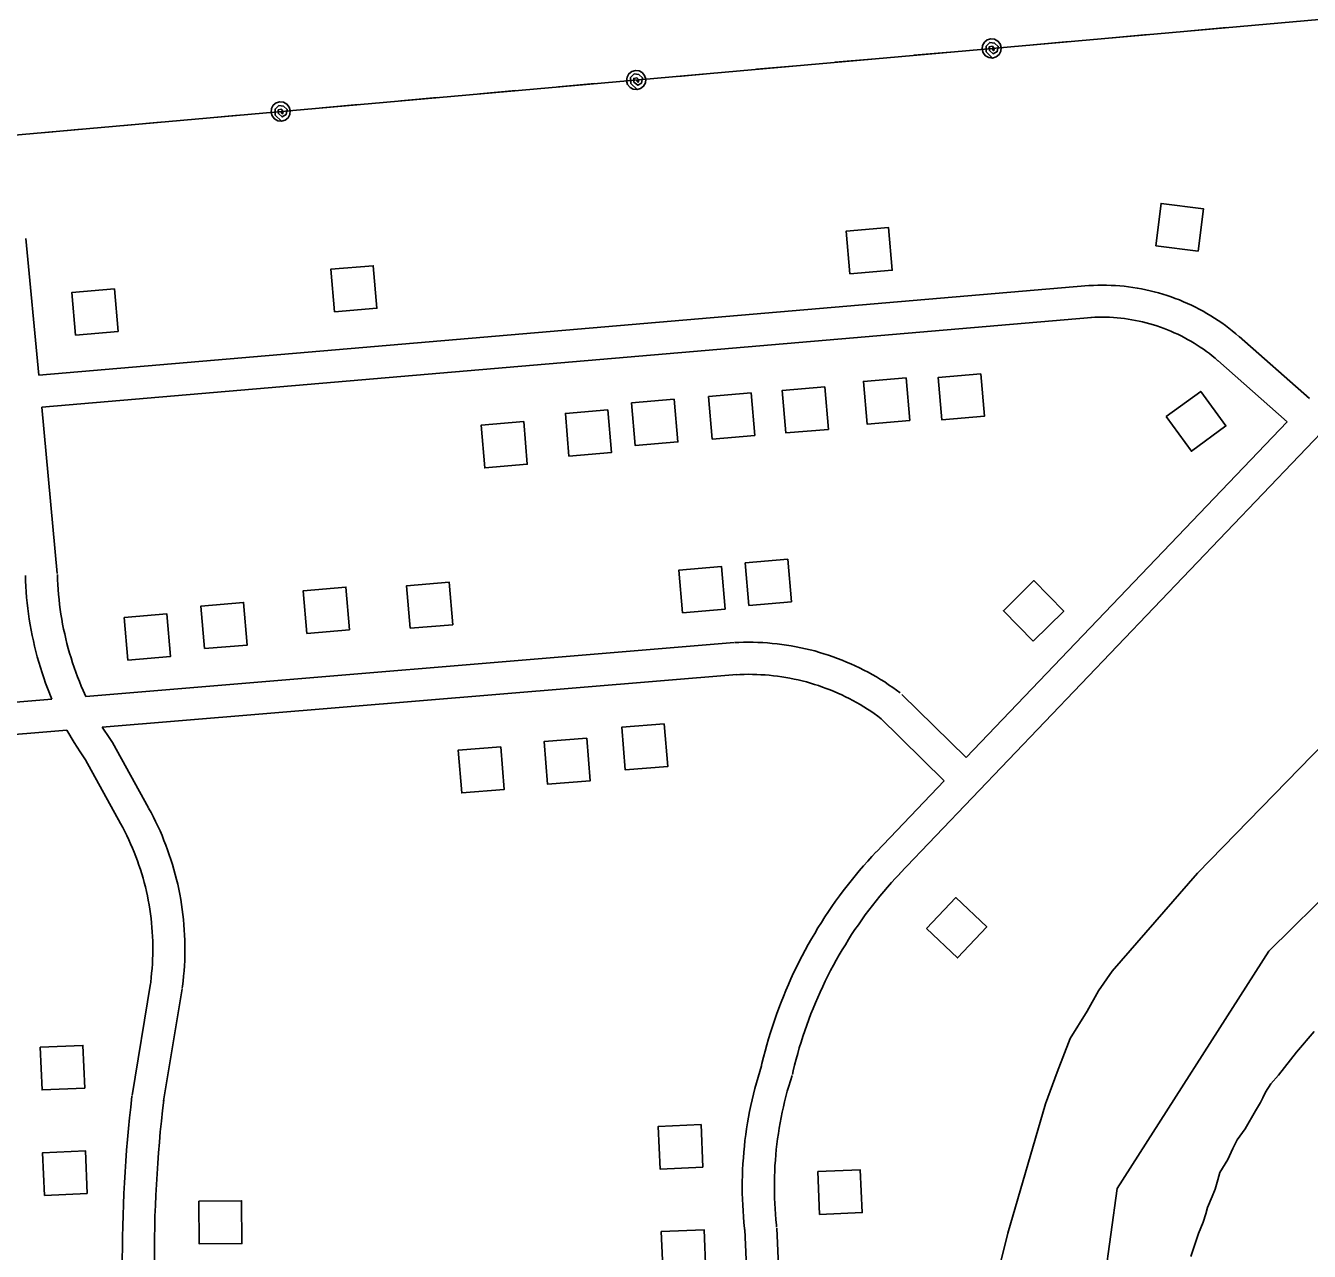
# Model space of a CAD drawing. Extents: x 3683402 to 3721514, y 487807 to 513565.
# Drawn here: x 3694329 to 3695530, y 496621 to 497767 of the extents above; entities that cross this region are included whole.
import ezdxf

# ---------------------------------------------------------------- set-up
doc = ezdxf.new("R2010")
doc.units = 0
for name, color, linetype in [('V-BLDG-OTLN', 7, 'Continuous'), ('V-ROAD-CNTR', 7, 'Continuous'), ('V-TOPO-BNDY', 7, 'Continuous'), ('V-TOPO-SHOR', 7, 'Continuous'), ('V-UTIL-LINE', 7, 'Continuous')]:
    doc.layers.add(name, color=color, linetype=linetype)

msp = doc.modelspace()

# ---------------------------------------------------------------- linework, layer by layer
at = {"layer": 'V-BLDG-OTLN'}
for points in [[(3695386.8, 497561.6), (3695426.4, 497556.6), (3695431.4, 497596.3), (3695391.7, 497601.3)], [(3695100.4, 497535.4), (3695140.2, 497538.8), (3695136.8, 497578.6), (3695097, 497575.2)], [(3694618.2, 497499.8), (3694658, 497503.2), (3694654.6, 497543), (3694614.8, 497539.6)], [(3694375.8, 497478.1), (3694415.7, 497481.5), (3694412.3, 497521.3), (3694372.4, 497517.9)], [(3695153.1, 497438.2), (3695113.2, 497434.8), (3695116.6, 497394.9), (3695156.5, 497398.3)], [(3695223.1, 497441.9), (3695183.2, 497438.5), (3695186.6, 497398.7), (3695226.5, 497402.1)], [(3695008.2, 497424), (3694968.4, 497420.6), (3694971.8, 497380.8), (3695011.6, 497384.2)], [(3695077.1, 497429.7), (3695037.3, 497426.3), (3695040.7, 497386.5), (3695080.5, 497389.9)], [(3695396.5, 497401.8), (3695420.1, 497369.5), (3695452.4, 497393.1), (3695428.9, 497425.4)], [(3694936.2, 497418), (3694896.3, 497414.6), (3694899.7, 497374.8), (3694939.6, 497378.2)], [(3694874.2, 497408.2), (3694834.3, 497404.8), (3694837.7, 497364.9), (3694877.6, 497368.3)], [(3694795.3, 497397.1), (3694755.4, 497393.7), (3694758.8, 497353.8), (3694798.7, 497357.2)], [(3695006, 497225.2), (3695045.8, 497228.6), (3695042.4, 497268.4), (3695002.6, 497265)], [(3694943.9, 497218.4), (3694983.8, 497221.8), (3694980.4, 497261.7), (3694940.5, 497258.3)], [(3694689.1, 497203.8), (3694728.9, 497207.2), (3694725.5, 497247.1), (3694685.7, 497243.7)], [(3695272.2, 497191.8), (3695300.7, 497219.8), (3695272.7, 497248.4), (3695244.2, 497220.3)], [(3694592.4, 497199.1), (3694632.3, 497202.5), (3694628.9, 497242.3), (3694589, 497238.9)], [(3694496.7, 497184.8), (3694536.6, 497188.2), (3694533.2, 497228), (3694493.3, 497224.6)], [(3694424.9, 497174), (3694464.8, 497177.4), (3694461.4, 497217.3), (3694421.5, 497213.9)], [(3694926.9, 497114.5), (3694887.1, 497111.2), (3694890.4, 497071.4), (3694930.2, 497074.7)], [(3694854.3, 497101.2), (3694814.4, 497097.9), (3694817.7, 497058), (3694857.6, 497061.3)], [(3694773.9, 497093), (3694734, 497089.7), (3694737.3, 497049.8), (3694777.2, 497053.1)], [(3695172.1, 496922.9), (3695201.2, 496895.5), (3695228.6, 496924.5), (3695199.6, 496952)], [(3694384.7, 496773.7), (3694382.9, 496813.7), (3694343, 496812), (3694344.7, 496772)], [(3694963.1, 496699.7), (3694961.3, 496739.7), (3694921.3, 496737.9), (3694923.1, 496697.9)], [(3694386.9, 496675.1), (3694385.2, 496715.1), (3694345.2, 496713.3), (3694347, 496673.4)], [(3695070.4, 496695.6), (3695072.2, 496655.6), (3695112.1, 496657.4), (3695110.3, 496697.3)], [(3694491.3, 496668.1), (3694491.6, 496628.1), (3694531.6, 496628.4), (3694531.3, 496668.4)], [(3694965.8, 496601.3), (3694964.1, 496641.2), (3694924.1, 496639.5), (3694925.9, 496599.5)]]:
    msp.add_lwpolyline(points, close=True, dxfattribs=at)
at = {"layer": 'V-ROAD-CNTR'}
for points in [[(3694329.5, 497568.3), (3694341.5, 497440.7)], [(3694341.5, 497440.7), (3695324, 497524.4)], [(3695324.5, 497524.4), (3695328.4, 497524.6), (3695332.5, 497524.8), (3695336.6, 497524.8), (3695340.8, 497524.8), (3695344.9, 497524.6), (3695349, 497524.4), (3695353.1, 497524.1), (3695357.2, 497523.7), (3695361.2, 497523.2), (3695365.3, 497522.7), (3695369.4, 497522), (3695373.4, 497521.3), (3695377.4, 497520.5), (3695381.4, 497519.6), (3695385.4, 497518.6), (3695389.4, 497517.5), (3695393.4, 497516.3), (3695397.3, 497515.1), (3695401.2, 497513.8), (3695405, 497512.4), (3695408.9, 497510.9), (3695412.7, 497509.3), (3695416.4, 497507.7), (3695420.2, 497506), (3695423.8, 497504.2), (3695427.5, 497502.3), (3695431.1, 497500.3), (3695434.7, 497498.3), (3695438.2, 497496.2), (3695441.7, 497494), (3695445.1, 497491.7), (3695448.5, 497489.4), (3695451.9, 497487), (3695455.1, 497484.6), (3695458.4, 497482), (3695461.6, 497479.4), (3695464.5, 497476.9)], [(3695656.8, 497507.4), (3695147.1, 496974.1)], [(3694344.3, 497410.8), (3695326.5, 497494.5)], [(3695326.1, 497494.5), (3695329.7, 497494.7), (3695333.2, 497494.8), (3695336.6, 497494.8), (3695340.1, 497494.8), (3695343.6, 497494.7), (3695347.1, 497494.5), (3695350.5, 497494.2), (3695354, 497493.9), (3695357.4, 497493.5), (3695360.9, 497493), (3695364.3, 497492.5), (3695367.7, 497491.8), (3695371.1, 497491.1), (3695374.5, 497490.4), (3695377.9, 497489.5), (3695381.3, 497488.6), (3695384.6, 497487.6), (3695387.9, 497486.6), (3695391.2, 497485.5), (3695394.5, 497484.3), (3695397.7, 497483), (3695400.9, 497481.7), (3695404.1, 497480.3), (3695407.3, 497478.9), (3695410.4, 497477.3), (3695413.5, 497475.7), (3695416.6, 497474.1), (3695419.6, 497472.4), (3695422.6, 497470.6), (3695425.5, 497468.7), (3695428.4, 497466.8), (3695431.3, 497464.9), (3695434.1, 497462.8), (3695436.9, 497460.8), (3695439.6, 497458.6), (3695442.3, 497456.4), (3695445, 497454.1)], [(3695464.7, 497476.7), (3695530.5, 497418.7)], [(3695444.8, 497454.2), (3695509.7, 497396.9)], [(3694344.3, 497410.8), (3694358.9, 497255)], [(3695509.7, 497396.9), (3695209.5, 497082.9)], [(3694329, 497253.2), (3694329.2, 497248.1), (3694329.4, 497243), (3694329.8, 497237.8), (3694330.2, 497232.7), (3694330.7, 497227.6), (3694331.2, 497222.5), (3694331.9, 497217.4), (3694332.7, 497212.3), (3694333.5, 497207.2), (3694334.4, 497202.1), (3694335.4, 497197.1), (3694336.5, 497192.1), (3694337.6, 497187), (3694338.9, 497182), (3694340.2, 497177.1), (3694341.6, 497172.1), (3694343.1, 497167.2), (3694344.7, 497162.3), (3694346.3, 497157.4), (3694348, 497152.6), (3694349.8, 497147.7), (3694353.9, 497137.4)], [(3694359, 497254.1), (3694359.1, 497249.3), (3694359.4, 497244.7), (3694359.7, 497240), (3694360, 497235.4), (3694360.5, 497230.7), (3694361, 497226.1), (3694361.6, 497221.5), (3694362.3, 497216.9), (3694363.1, 497212.3), (3694363.9, 497207.7), (3694364.8, 497203.1), (3694365.8, 497198.6), (3694366.8, 497194), (3694367.9, 497189.5), (3694369.1, 497185), (3694370.4, 497180.5), (3694371.8, 497176.1), (3694373.2, 497171.6), (3694374.7, 497167.2), (3694376.2, 497162.8), (3694377.9, 497158.5), (3694379.6, 497154.1), (3694381.3, 497149.8), (3694383.2, 497145.6), (3694385.7, 497140)], [(3694992.4, 497190.4), (3694385.7, 497140)], [(3695147.7, 497143.4), (3695144.2, 497146), (3695140.6, 497148.6), (3695136.8, 497151.1), (3695133.1, 497153.6), (3695129.3, 497156), (3695125.4, 497158.3), (3695121.5, 497160.5), (3695117.6, 497162.7), (3695113.6, 497164.8), (3695109.6, 497166.8), (3695105.6, 497168.7), (3695101.5, 497170.6), (3695097.3, 497172.3), (3695093.2, 497174), (3695089, 497175.7), (3695084.8, 497177.2), (3695080.5, 497178.7), (3695076.3, 497180), (3695072, 497181.3), (3695067.7, 497182.6), (3695063.3, 497183.7), (3695058.9, 497184.7), (3695054.6, 497185.7), (3695050.2, 497186.6), (3695045.7, 497187.4), (3695041.3, 497188.1), (3695036.9, 497188.7), (3695032.4, 497189.3), (3695027.9, 497189.7), (3695023.5, 497190.1), (3695019, 497190.4), (3695014.5, 497190.6), (3695010, 497190.7), (3695005.5, 497190.8), (3695001, 497190.7), (3694996.6, 497190.6), (3694992.9, 497190.4)], [(3694994.9, 497160.5), (3694401, 497111.2)], [(3695129.9, 497119.3), (3695126.6, 497121.7), (3695123.4, 497124), (3695120.2, 497126.2), (3695116.9, 497128.3), (3695113.6, 497130.4), (3695110.2, 497132.4), (3695106.8, 497134.4), (3695103.4, 497136.2), (3695099.9, 497138.1), (3695096.4, 497139.8), (3695092.9, 497141.5), (3695089.3, 497143.1), (3695085.7, 497144.7), (3695082.1, 497146.2), (3695078.4, 497147.6), (3695074.8, 497148.9), (3695071.1, 497150.2), (3695067.3, 497151.4), (3695063.6, 497152.5), (3695059.8, 497153.6), (3695056, 497154.6), (3695052.2, 497155.5), (3695048.4, 497156.3), (3695044.5, 497157.1), (3695040.7, 497157.8), (3695036.8, 497158.4), (3695032.9, 497159), (3695029, 497159.5), (3695025.1, 497159.9), (3695021.2, 497160.2), (3695017.3, 497160.4), (3695013.4, 497160.6), (3695009.5, 497160.7), (3695005.6, 497160.8), (3695001.7, 497160.7), (3694997.7, 497160.6), (3694994.4, 497160.4)], [(3694353.9, 497137.4), (3692831.5, 497011.1)], [(3695209.5, 497082.9), (3695149.3, 497142)], [(3695188.7, 497061.2), (3695128.3, 497120.7)], [(3694367.9, 497108.5), (3692834, 496981.2)], [(3694367.9, 497108.5), (3694374.7, 497097), (3694377.5, 497092.6), (3694380.2, 497088.3), (3694385.2, 497080.8)], [(3694401, 497111.2), (3694407.9, 497100.8), (3694410.5, 497097)], [(3694410.5, 497097), (3694444.3, 497035.8)], [(3694385.2, 497080.8), (3694418, 497021.3)], [(3695188.7, 497061.2), (3695125.4, 496994.9)], [(3694444.3, 497035.7), (3694446.6, 497031.6), (3694448.8, 497027.3), (3694450.9, 497023.1), (3694453, 497018.7), (3694455, 497014.4), (3694456.9, 497010), (3694458.7, 497005.5), (3694460.4, 497001.1), (3694462.1, 496996.6), (3694463.7, 496992), (3694465.2, 496987.5), (3694466.6, 496982.9), (3694468, 496978.3), (3694469.3, 496973.7), (3694470.4, 496969), (3694471.6, 496964.4), (3694472.6, 496959.7), (3694473.5, 496955), (3694474.4, 496950.3), (3694475.1, 496945.5), (3694475.8, 496940.8), (3694476.4, 496936), (3694477, 496931.3), (3694477.4, 496926.5), (3694477.7, 496921.7), (3694478, 496916.9), (3694478.2, 496912.1), (3694478.3, 496907.3), (3694478.3, 496902.5), (3694478.2, 496897.7), (3694478.1, 496893), (3694477.8, 496888.2), (3694477.5, 496883.4), (3694477.1, 496878.6), (3694476.6, 496873.8), (3694476, 496869.1), (3694475.8, 496867.1)], [(3694418, 497021.4), (3694420.1, 497017.5), (3694422, 497013.7), (3694423.9, 497009.9), (3694425.8, 497006.1), (3694427.5, 497002.2), (3694429.2, 496998.3), (3694430.9, 496994.3), (3694432.4, 496990.4), (3694433.9, 496986.4), (3694435.3, 496982.3), (3694436.7, 496978.3), (3694437.9, 496974.2), (3694439.1, 496970.1), (3694440.3, 496966), (3694441.3, 496961.9), (3694442.3, 496957.7), (3694443.2, 496953.6), (3694444, 496949.4), (3694444.8, 496945.2), (3694445.5, 496941), (3694446.1, 496936.7), (3694446.6, 496932.5), (3694447.1, 496928.3), (3694447.5, 496924), (3694447.8, 496919.8), (3694448, 496915.5), (3694448.2, 496911.3), (3694448.3, 496907), (3694448.3, 496902.7), (3694448.2, 496898.5), (3694448.1, 496894.2), (3694447.9, 496889.9), (3694447.6, 496885.7), (3694447.2, 496881.4), (3694446.8, 496877.2), (3694446.3, 496872.9), (3694446, 496871.1)], [(3695125.2, 496994.7), (3695121.2, 496990.4), (3695117.2, 496986), (3695113.2, 496981.5), (3695109.3, 496977), (3695105.5, 496972.4), (3695101.7, 496967.7), (3695098, 496963), (3695094.3, 496958.3), (3695090.8, 496953.5), (3695087.2, 496948.6), (3695083.8, 496943.7), (3695080.4, 496938.8), (3695077.1, 496933.8), (3695073.9, 496928.7), (3695070.7, 496923.6), (3695067.6, 496918.5), (3695064.6, 496913.3), (3695061.6, 496908.1), (3695058.7, 496902.9), (3695055.9, 496897.6), (3695053.2, 496892.3), (3695050.5, 496886.9), (3695047.9, 496881.5), (3695045.4, 496876), (3695043, 496870.6), (3695040.6, 496865.1), (3695038.3, 496859.5), (3695036.1, 496854), (3695034, 496848.4), (3695031.9, 496842.7), (3695029.9, 496837.1), (3695028, 496831.4), (3695026.2, 496825.7), (3695024.5, 496819.9), (3695022.8, 496814.2), (3695021.2, 496808.4), (3695019.7, 496802.6), (3695018.3, 496796.8), (3695017.5, 496793.4)], [(3695147.2, 496974.3), (3695143.3, 496970.1), (3695139.5, 496966), (3695135.9, 496961.8), (3695132.2, 496957.6), (3695128.6, 496953.3), (3695125.1, 496949), (3695121.7, 496944.6), (3695118.3, 496940.2), (3695114.9, 496935.7), (3695111.7, 496931.2), (3695108.5, 496926.6), (3695105.3, 496922), (3695102.2, 496917.4), (3695099.2, 496912.7), (3695096.3, 496907.9), (3695093.4, 496903.2), (3695090.6, 496898.4), (3695087.8, 496893.5), (3695085.1, 496888.6), (3695082.5, 496883.7), (3695080, 496878.7), (3695077.5, 496873.7), (3695075.1, 496868.7), (3695072.7, 496863.6), (3695070.5, 496858.5), (3695068.3, 496853.4), (3695066.1, 496848.3), (3695064.1, 496843.1), (3695062.1, 496837.9), (3695060.2, 496832.6), (3695058.3, 496827.4), (3695056.6, 496822.1), (3695054.9, 496816.8), (3695053.2, 496811.4), (3695051.7, 496806.1), (3695050.2, 496800.7), (3695048.8, 496795.3), (3695047.5, 496789.9), (3695046.7, 496786.6)], [(3694446.1, 496871.5), (3694428.8, 496766.8)], [(3694475.7, 496866.7), (3694458.4, 496761.9)], [(3695017.8, 496794.5), (3695016.2, 496789.4), (3695014.6, 496784.1), (3695013.1, 496778.8), (3695011.7, 496773.5), (3695010.3, 496768.2), (3695009, 496762.8), (3695007.9, 496757.4), (3695006.7, 496752), (3695005.7, 496746.6), (3695004.8, 496741.2), (3695003.9, 496735.8), (3695003.1, 496730.3), (3695002.4, 496724.8), (3695001.8, 496719.4), (3695001.3, 496713.9), (3695000.9, 496708.4), (3695000.5, 496702.9), (3695000.2, 496697.4), (3695000, 496691.9), (3694999.9, 496686.4), (3694999.9, 496680.9), (3694999.9, 496675.4), (3695000.1, 496669.9), (3695000.3, 496664.4), (3695000.6, 496658.9), (3695001, 496653.4), (3695001.4, 496647.9), (3695002, 496642.5), (3695002.2, 496640.4)], [(3695046.4, 496785.4), (3695044.9, 496780.5), (3695043.4, 496775.7), (3695042, 496770.8), (3695040.7, 496765.9), (3695039.5, 496761), (3695038.3, 496756.1), (3695037.2, 496751.2), (3695036.2, 496746.2), (3695035.2, 496741.3), (3695034.4, 496736.3), (3695033.6, 496731.3), (3695032.9, 496726.3), (3695032.2, 496721.3), (3695031.7, 496716.3), (3695031.2, 496711.2), (3695030.8, 496706.2), (3695030.4, 496701.1), (3695030.2, 496696.1), (3695030, 496691.1), (3695029.9, 496686), (3695029.9, 496681), (3695029.9, 496675.9), (3695030, 496670.8), (3695030.3, 496665.8), (3695030.5, 496660.8), (3695030.9, 496655.7), (3695031.3, 496650.7), (3695031.8, 496645.6), (3695032, 496643.8)], [(3694428.7, 496766.1), (3694427.6, 496756), (3694426.5, 496746), (3694425.5, 496735.9), (3694424.5, 496725.8), (3694423.7, 496715.6), (3694422.9, 496705.5), (3694422.3, 496695.4), (3694421.7, 496685.3), (3694421.1, 496675.1), (3694420.7, 496665), (3694420.4, 496654.9), (3694420.1, 496644.7), (3694419.9, 496634.6), (3694419.8, 496624.4), (3694419.7, 496614.3), (3694419.8, 496604.1), (3694419.9, 496594), (3694420.1, 496585.2)], [(3694458.5, 496762.6), (3694457.4, 496752.7), (3694456.3, 496742.9), (3694455.3, 496733), (3694454.4, 496723.1), (3694453.6, 496713.3), (3694452.9, 496703.4), (3694452.2, 496693.5), (3694451.6, 496683.6), (3694451.1, 496673.7), (3694450.7, 496663.8), (3694450.3, 496653.9), (3694450.1, 496644), (3694449.9, 496634.1), (3694449.8, 496624.2), (3694449.7, 496614.3), (3694449.8, 496604.4), (3694449.9, 496594.5), (3694450.1, 496585.8)], [(3695002.1, 496641.4), (3695042.3, 495732.8)], [(3695032.1, 496642.8), (3695072.3, 495734.1)]]:
    msp.add_lwpolyline(points, dxfattribs=at)
at = {"layer": 'V-TOPO-BNDY'}
for p, q in [((3696009, 497411.1), (3695492.5, 496901.8)), ((3695492.5, 496901.8), (3695350.6, 496679.9)), ((3695350.6, 496679.9), (3695300.8, 496320.3))]:
    msp.add_line(p, q, dxfattribs=at)
at = {"layer": 'V-TOPO-SHOR'}
for points in [[(3695593.1, 497146.3), (3695425.8, 496974.8), (3695346.1, 496883.1), (3695333.3, 496864.8), (3695322.7, 496845.6), (3695306.6, 496820), (3695294.5, 496788.6), (3695283.6, 496759.1), (3695248.2, 496638.1), (3695238.9, 496600.5)], [(3695534.9, 496826.8), (3695518.6, 496807.4), (3695501.7, 496786), (3695494.5, 496777.7), (3695489.6, 496770.1), (3695487.1, 496764.5), (3695484.9, 496760.2), (3695480.2, 496752.6), (3695470.3, 496735.6), (3695463, 496725.3), (3695459, 496717.3), (3695454.1, 496707.1), (3695446.7, 496694.9), (3695444.9, 496688.1), (3695442.2, 496679.3), (3695439.4, 496672.5), (3695435.2, 496662.2), (3695433.5, 496656.1), (3695431, 496648.3), (3695426.8, 496637.8), (3695419.6, 496616.4)], [(3695419.6, 496616.4), (3695426.8, 496637.8), (3695431, 496648.3), (3695433.5, 496656.1), (3695435.2, 496662.2), (3695439.4, 496672.5), (3695442.2, 496679.3), (3695444.9, 496688.1), (3695446.7, 496694.9), (3695454.1, 496707.1), (3695459, 496717.3), (3695463, 496725.3), (3695470.3, 496735.6), (3695480.2, 496752.6), (3695484.9, 496760.2), (3695487.1, 496764.5), (3695489.6, 496770.1), (3695494.5, 496777.7), (3695501.7, 496786), (3695518.6, 496807.4), (3695534.9, 496826.8)]]:
    msp.add_lwpolyline(points, dxfattribs=at)
at = {"layer": 'V-UTIL-LINE'}
for points in [[(3695870.6, 505530.4), (3695728.9, 502431.4), (3695838.9, 502046.2), (3695757.1, 500803.7), (3695667.6, 498928.7), (3695617, 497780.2), (3691153.1, 497384.5), (3689228.6, 497219.4)], [(3695453.4, 497765.7), (3695419.6, 497762.7)], [(3695233.3, 497746.2), (3695235.1, 497744), (3695235.7, 497746.2), (3695233.9, 497748.3), (3695231, 497747.7), (3695231.2, 497744.3), (3695234.7, 497741.2), (3695238.4, 497743.3), (3695239.3, 497748.1), (3695235.9, 497751.2), (3695231.5, 497751.8), (3695228.1, 497748.4), (3695228.2, 497742.9), (3695234.1, 497737.2), (3695237.4, 497738.2), (3695240.2, 497740.4), (3695241.8, 497743.5), (3695242.2, 497747), (3695241.2, 497750.4), (3695239, 497753.1), (3695236, 497754.8), (3695232.5, 497755.2), (3695229.1, 497754.2), (3695226.4, 497752), (3695224.7, 497748.9), (3695224.3, 497745.4), (3695225.3, 497742), (3695227.5, 497739.3), (3695230.6, 497737.6), (3695234.1, 497737.2)], [(3695306, 497752.6), (3695272.1, 497749.6)], [(3695379.7, 497759.2), (3695345.9, 497756.2)], [(3695120.7, 497736.2), (3695086.9, 497733.2)], [(3695194.5, 497742.8), (3695160.6, 497739.8)], [(3694900.6, 497716.7), (3694902.4, 497714.5), (3694903, 497716.7), (3694901.2, 497718.8), (3694898.3, 497718.2), (3694898.5, 497714.8), (3694902, 497711.7), (3694905.7, 497713.8), (3694906.6, 497718.6), (3694903.2, 497721.7), (3694898.8, 497722.3), (3694895.4, 497718.9), (3694895.5, 497713.4), (3694901.4, 497707.7), (3694904.7, 497708.7), (3694907.5, 497710.9), (3694909.2, 497714), (3694909.5, 497717.5), (3694908.5, 497720.9), (3694906.3, 497723.6), (3694903.3, 497725.3), (3694899.8, 497725.7), (3694896.4, 497724.7), (3694893.7, 497722.5), (3694892, 497719.4), (3694891.6, 497715.9), (3694892.6, 497712.5), (3694894.8, 497709.8), (3694897.9, 497708.1), (3694901.4, 497707.7)], [(3695047, 497729.7), (3695013.2, 497726.7)], [(3694861.8, 497713.3), (3694827.9, 497710.3)], [(3694973.3, 497723.2), (3694939.5, 497720.1)], [(3694714.3, 497700.2), (3694680.5, 497697.2)], [(3694788, 497706.7), (3694754.2, 497703.7)], [(3694567.9, 497687.2), (3694569.7, 497685), (3694570.3, 497687.2), (3694568.5, 497689.3), (3694565.6, 497688.7), (3694565.8, 497685.3), (3694569.3, 497682.2), (3694573, 497684.4), (3694573.9, 497689.1), (3694570.5, 497692.2), (3694566.1, 497692.8), (3694562.7, 497689.4), (3694562.8, 497683.9), (3694568.7, 497678.2), (3694572, 497679.2), (3694574.8, 497681.4), (3694576.5, 497684.5), (3694576.8, 497688), (3694575.9, 497691.4), (3694573.7, 497694.1), (3694570.6, 497695.8), (3694567.1, 497696.2), (3694563.7, 497695.2), (3694561, 497693), (3694559.3, 497689.9), (3694558.9, 497686.4), (3694559.9, 497683), (3694562.1, 497680.3), (3694565.2, 497678.6), (3694568.7, 497678.2)], [(3694640.6, 497693.7), (3694606.8, 497690.7)], [(3694455.4, 497677.2), (3694421.5, 497674.2)], [(3694529.1, 497683.8), (3694495.2, 497680.8)], [(3694381.6, 497670.7), (3694347.8, 497667.7)]]:
    msp.add_lwpolyline(points, dxfattribs=at)

doc.saveas('drawing.dxf')
